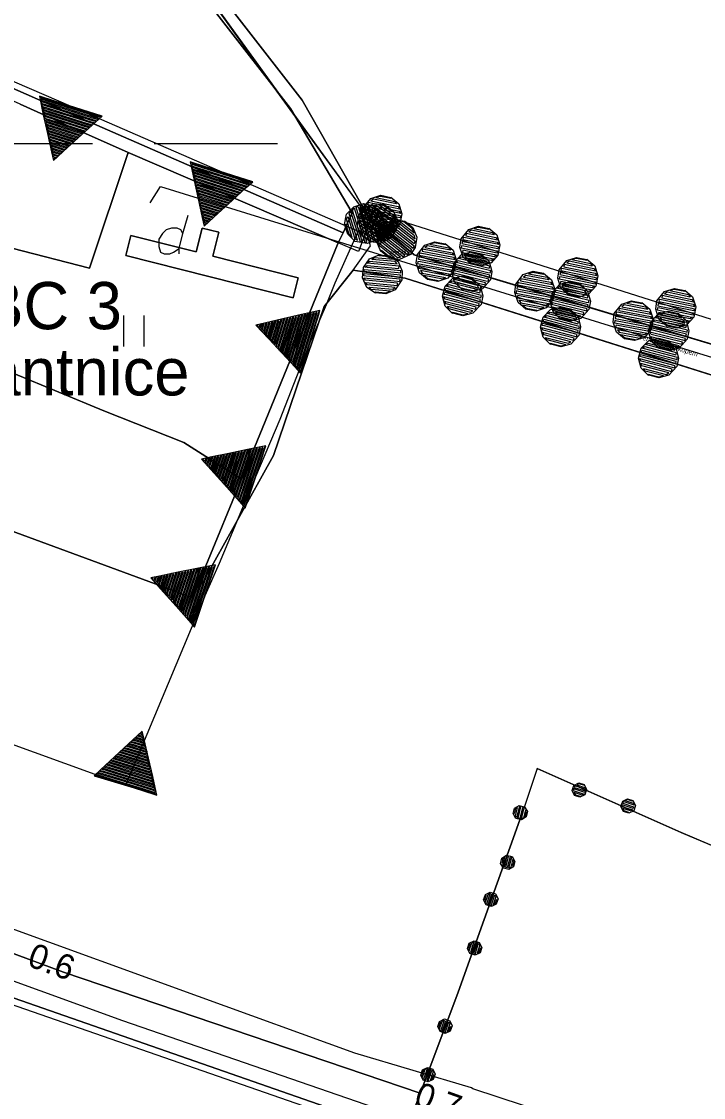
# Model space of a CAD drawing. Extents: x -645676 to -642474, y -1077513 to -1072613.
# Drawn here: x -643546.9 to -643380.9, y -1075297.8 to -1075036 of the extents above; entities that cross this region are included whole.
import ezdxf

# ---------------------------------------------------------------- set-up
doc = ezdxf.new("R2010")
doc.units = 0
for name, color, linetype in [('_elezni_n__tra_', 7, 'Continuous'), ('Krajinn__zele____popis___stav', 7, 'Continuous'), ('KULTURY_STAV', 7, 'Continuous'), ('KULTURY_ZNACKY', 7, 'Continuous'), ('Lok_ln__biocentrum___st_vaj_c_', 7, 'Continuous'), ('NERESENE_POZEMKY', 7, 'Continuous'), ('Obvod_KP_', 7, 'Continuous'), ('OBVOD_PU', 7, 'Continuous'), ('PC_NAVRH', 7, 'Continuous'), ('PC_STAN_NAVRH', 7, 'Continuous'), ('SDELOVACI', 7, 'Continuous'), ('SPRAV_HR_STAV', 7, 'Continuous'), ('USES_BC_STAV', 7, 'Continuous'), ('USES_IP_NAVRH', 7, 'Continuous'), ('USES_IP_STAV', 7, 'Continuous'), ('Vodn__plocha___st_vaj_c_', 7, 'Continuous'), ('Vodn__tok', 7, 'Continuous')]:
    doc.layers.add(name, color=color, linetype=linetype)

# ---------------------------------------------------------------- blocks, each defined once
blk = doc.blocks.new('$431')
blk.add_line((0.63, 0.99), (0.9, 1.89))
blk.add_lwpolyline([(0.45, 0), (0.45, 0.27), (0.63, 0.99), (0.54, 1.17), (0.36, 1.26), (0.09, 1.26), (-0.18, 1.17), (-0.36, 0.99), (-0.54, 0.72), (-0.54, 0.36), (-0.45, 0.09), (-0.27, 0), (0, 0), (0.18, 0.09), (0.45, 0.27)])
blk = doc.blocks.new('8$0300')
for p, q in [((-7.5, 0), (-1.5, 0)), ((1.5, 0), (7.5, 0))]:
    blk.add_line(p, q)
blk = doc.blocks.new('3$0600')
for p, q in [((-0.5, 1.5), (-0.5, 0)), ((0.5, 0), (0.5, 1.5))]:
    blk.add_line(p, q)
blk = doc.blocks.new('$1193')
for points in [[(2, 0), (0.73, 0), (-0.54, 0), (-1.81, 0), (-2, 0), (-1.43, -1), (-0.85, -2), (-0.27, -3), (0, -3.46), (0.57, -2.46), (1.15, -1.46), (1.73, -0.46), (2, 0)], [(-1.92, -0.04), (-0.65, -0.04), (0.62, -0.04), (1.89, -0.04), (1.92, -0.04), (1.84, -0.12), (0.57, -0.12), (-0.7, -0.12), (-1.84, -0.12), (-1.84, -0.2), (-0.57, -0.2), (0.7, -0.2), (1.84, -0.2), (1.76, -0.28), (0.49, -0.28), (-0.78, -0.28), (-1.76, -0.28), (-1.76, -0.36), (-0.49, -0.36), (0.78, -0.36), (1.76, -0.36), (1.68, -0.44), (0.41, -0.44), (-0.86, -0.44), (-1.68, -0.44), (-1.68, -0.52), (-0.41, -0.52), (0.86, -0.52), (1.68, -0.52), (1.6, -0.6), (0.33, -0.6), (-0.94, -0.6), (-1.6, -0.6), (-1.52, -0.68), (-0.25, -0.68), (1.02, -0.68), (1.52, -0.68), (1.52, -0.76), (0.25, -0.76), (-1.02, -0.76), (-1.52, -0.76), (-1.44, -0.84), (-0.17, -0.84), (1.1, -0.84), (1.44, -0.84), (1.44, -0.92), (0.17, -0.92), (-1.1, -0.92), (-1.44, -0.92), (-1.36, -1), (-0.09, -1), (1.18, -1), (1.36, -1), (1.36, -1.08), (0.09, -1.08), (-1.18, -1.08), (-1.36, -1.08), (-1.28, -1.16), (-0.01, -1.16), (1.26, -1.16), (1.28, -1.16), (1.2, -1.24), (-0.07, -1.24), (-1.2, -1.24), (-1.2, -1.32), (0.07, -1.32), (1.2, -1.32), (1.12, -1.4), (-0.15, -1.4), (-1.12, -1.4), (-1.12, -1.48), (0.15, -1.48), (1.12, -1.48), (1.04, -1.56), (-0.23, -1.56), (-1.04, -1.56), (-0.96, -1.64), (0.31, -1.64), (1.04, -1.64), (0.96, -1.72), (-0.31, -1.72), (-0.96, -1.72), (-0.88, -1.8), (0.39, -1.8), (0.88, -1.8), (0.88, -1.88), (-0.39, -1.88), (-0.88, -1.88), (-0.8, -1.96), (0.47, -1.96), (0.8, -1.96), (0.8, -2.04), (-0.47, -2.04), (-0.8, -2.04), (-0.72, -2.12), (0.55, -2.12), (0.72, -2.12), (0.64, -2.2), (-0.63, -2.2), (-0.64, -2.2), (-0.64, -2.28), (0.63, -2.28), (0.64, -2.28), (0.56, -2.36), (-0.64, -2.36), (-0.56, -2.44), (0.56, -2.44), (0.48, -2.52), (-0.48, -2.52), (-0.48, -2.6), (0.48, -2.6), (0.4, -2.68), (-0.4, -2.68), (-0.32, -2.76), (0.4, -2.76), (0.32, -2.84), (-0.32, -2.84), (-0.24, -2.92), (0.24, -2.92), (0.24, -3), (-0.24, -3), (-0.16, -3.08), (0.16, -3.08), (0.16, -3.16), (-0.16, -3.16), (-0.08, -3.24), (0.08, -3.24), (0.08, -3.32), (0, -3.32), (0, -3.4)]]:
    blk.add_lwpolyline(points)
blk = doc.blocks.new('6$4100')
blk.add_lwpolyline([(0.19, 0.72), (0.53, 0.53), (0.72, 0.19), (0.72, -0.2), (0.53, -0.54), (0.19, -0.73), (-0.2, -0.73), (-0.54, -0.54), (-0.73, -0.2), (-0.75, 0.12), (-0.54, 0.52), (-0.2, 0.71), (0.19, 0.71), (0.2, 0.67), (-0.2, 0.67), (-0.36, 0.59), (0.36, 0.59), (0.44, 0.51), (-0.44, 0.51), (-0.52, 0.43), (0.52, 0.43), (0.6, 0.35), (-0.6, 0.35), (-0.6, 0.27), (0.6, 0.27), (0.68, 0.19), (-0.59, 0.19), (-0.68, 0.19), (-0.68, 0.11), (0.59, 0.11), (0.68, 0.11), (0.68, 0.03), (-0.59, 0.03), (-0.68, 0.03), (-0.68, -0.05), (0.59, -0.05), (0.68, -0.05), (0.68, -0.13), (-0.59, -0.13), (-0.68, -0.13), (-0.68, -0.21), (0.59, -0.21), (0.68, -0.21), (0.6, -0.29), (-0.6, -0.29), (-0.6, -0.37), (0.6, -0.37), (0.52, -0.45), (-0.52, -0.45), (-0.44, -0.53), (0.44, -0.53), (0.36, -0.61), (-0.36, -0.61), (-0.2, -0.69), (0.2, -0.69)])
blk = doc.blocks.new('2$0620')
for points in [[(-1.07, 0.32), (-0.88, 0.13), (-0.88, -0.14), (-1.07, -0.33), (-1.34, -0.33), (-1.53, -0.14), (-1.53, 0.13), (-1.34, 0.32), (-1.07, 0.32), (-1.08, 0.28), (-1.32, 0.28), (-1.4, 0.2), (-1, 0.2), (-0.92, 0.12), (-1.48, 0.12), (-1.48, 0.04), (-0.92, 0.04), (-0.92, -0.04), (-1.48, -0.04), (-1.48, -0.12), (-0.92, -0.12), (-1, -0.2), (-1.4, -0.2), (-1.32, -0.28), (-1.08, -0.28)], [(1.43, 0.32), (1.62, 0.13), (1.62, -0.14), (1.43, -0.33), (1.16, -0.33), (0.97, -0.14), (0.97, 0.13), (1.16, 0.32), (1.43, 0.32), (1.4, 0.28), (1.16, 0.28), (1.08, 0.2), (1.48, 0.2), (1.56, 0.12), (1, 0.12), (1, 0.04), (1.56, 0.04), (1.56, -0.04), (1, -0.04), (1, -0.12), (1.56, -0.12), (1.48, -0.2), (1.08, -0.2), (1.16, -0.28), (1.4, -0.28)]]:
    blk.add_lwpolyline(points)

msp = doc.modelspace()

# ---------------------------------------------------------------- linework, layer by layer
at = {"layer": '_elezni_n__tra_'}
msp.add_lwpolyline([(-643719.69, -1075206.5), (-643676.68, -1075221.97), (-643573.6, -1075260.53), (-643522.3, -1075279.08), (-643429.01, -1075311.31)], dxfattribs=at)
at = {"layer": 'KULTURY_STAV'}
for points in [[(-643546.39, -1074976.36), (-643517.29, -1075011.03), (-643481.44, -1075057.16), (-643466.38, -1075082.52), (-643468.64, -1075087.39), (-643538.17, -1075056.97), (-643574.53, -1075041.03), (-643562.74, -1075014.92), (-643556.97, -1075002.06), (-643546.39, -1074976.36)], [(-643514.63, -1075008.76), (-643478.55, -1075055.17), (-643462, -1075084.28), (-643452.01, -1075092.18), (-643451.31, -1075092.74), (-643417.92, -1075102.79), (-643336.14, -1075127.39), (-643250.1, -1075151.5), (-643198.38, -1075166.9), (-643171.12, -1075175.02), (-643147.95, -1075181.92), (-643133.03, -1075186.37), (-643120.63, -1075190.08), (-643100.81, -1075196.01), (-643078.3, -1075202.74)], [(-643078.3, -1075202.74), (-643100.81, -1075196.01), (-643120.63, -1075190.08), (-643133.03, -1075186.37), (-643147.95, -1075181.92), (-643171.12, -1075175.02), (-643198.38, -1075166.9), (-643250.1, -1075151.5), (-643336.14, -1075127.39), (-643417.92, -1075102.79), (-643451.31, -1075092.74), (-643452.01, -1075092.18), (-643462, -1075084.28), (-643478.55, -1075055.17), (-643514.63, -1075008.76)], [(-642992.38, -1075242.65), (-643131.77, -1075200.4), (-643203.64, -1075177.41), (-643223.3, -1075171.12), (-643243.47, -1075164.67), (-643251.47, -1075162.11), (-643338.86, -1075134.74), (-643419.17, -1075109.3), (-643453.5, -1075098.42), (-643466.15, -1075096.53), (-643473.24, -1075105.36), (-643485.6, -1075141.63), (-643502.91, -1075172.73), (-643504.02, -1075173), (-643502.04, -1075168.47), (-643493.33, -1075147.35), (-643487.57, -1075133.34), (-643469.81, -1075089.86), (-643468.64, -1075087.39), (-643466.38, -1075082.52), (-643481.44, -1075057.16), (-643517.29, -1075011.03)], [(-643574.53, -1075041.03), (-643538.17, -1075056.97), (-643468.64, -1075087.39), (-643469.81, -1075089.86), (-643520.92, -1075067.85), (-643536.4, -1075061.02), (-643547.18, -1075056.15), (-643575.6, -1075043.46), (-643574.53, -1075041.03)], [(-643547.18, -1075056.15), (-643536.4, -1075061.02), (-643520.92, -1075067.85), (-643530.35, -1075096.03), (-643549.25, -1075091.16)], [(-643520.92, -1075067.85), (-643469.81, -1075089.86), (-643487.57, -1075133.34), (-643493.33, -1075147.35), (-643507.39, -1075138.44), (-643526.84, -1075130.75), (-643559.77, -1075117.14), (-643549.25, -1075091.16), (-643530.35, -1075096.03), (-643520.92, -1075067.85)], [(-643502.93, -1075086.27), (-643498.86, -1075087.3), (-643500.33, -1075093.11), (-643479.57, -1075098.36), (-643480.76, -1075103.22), (-643521.5, -1075092.91), (-643520.27, -1075088.06), (-643504.4, -1075092.08), (-643502.93, -1075086.27)], [(-643502.93, -1075086.27), (-643504.4, -1075092.08), (-643520.27, -1075088.06), (-643521.5, -1075092.91), (-643480.76, -1075103.22), (-643479.57, -1075098.36), (-643500.33, -1075093.11), (-643498.86, -1075087.3), (-643502.93, -1075086.27)], [(-643551.32, -1075159.24), (-643509.71, -1075174.55), (-643505.47, -1075176.33), (-643504.02, -1075173), (-643502.91, -1075172.73), (-643485.6, -1075141.63), (-643473.24, -1075105.36), (-643466.15, -1075096.53), (-643453.5, -1075098.42), (-643419.17, -1075109.3), (-643338.86, -1075134.74)], [(-643559.77, -1075117.14), (-643526.84, -1075130.75), (-643507.39, -1075138.44), (-643493.33, -1075147.35), (-643502.04, -1075168.47), (-643504.02, -1075173), (-643505.47, -1075176.33), (-643509.71, -1075174.55), (-643551.32, -1075159.24)], [(-643737.72, -1075193.07), (-643717.58, -1075200.24), (-643659.37, -1075221.84), (-643659.38, -1075221.86), (-643657.95, -1075222.36), (-643536.7, -1075267.35), (-643449.86, -1075296.83), (-643452.16, -1075302.98), (-643453.56, -1075306.86), (-643575.29, -1075264.44), (-643720.69, -1075210.59)], [(-643368.43, -1075240.98), (-643386.32, -1075233.34), (-643421.39, -1075217.77), (-643424.82, -1075227.98), (-643440.64, -1075272.22), (-643449.86, -1075296.83), (-643536.7, -1075267.35), (-643657.95, -1075222.36), (-643659.38, -1075221.86), (-643659.37, -1075221.84), (-643717.58, -1075200.24), (-643737.72, -1075193.07)], [(-643720.69, -1075210.59), (-643575.29, -1075264.44), (-643453.56, -1075306.86), (-643452.16, -1075302.98), (-643455.39, -1075311.95), (-643456.38, -1075314.82), (-643466.87, -1075342.71), (-643475.27, -1075365.52), (-643445.59, -1075403.32), (-643437.59, -1075413.3), (-643423.39, -1075434.15), (-643405.02, -1075461.99)]]:
    msp.add_lwpolyline(points, dxfattribs=at)
at = {"layer": 'NERESENE_POZEMKY'}
msp.add_lwpolyline([(-643514.63, -1075008.76), (-643478.55, -1075055.17), (-643462, -1075084.28), (-643463.6, -1075088.58), (-643464.91, -1075091.97), (-643469.81, -1075089.86), (-643487.57, -1075133.34), (-643493.33, -1075147.35), (-643502.04, -1075168.47), (-643504.02, -1075173), (-643505.47, -1075176.33), (-643509.71, -1075174.55), (-643551.32, -1075159.24)], dxfattribs=at)
at = {"layer": 'Obvod_KP_'}
msp.add_lwpolyline([(-643516.08, -1075009.48), (-643490.94, -1075044.62), (-643462, -1075084.28), (-643463.6, -1075088.58), (-643464.91, -1075091.97), (-643469.81, -1075089.86), (-643487.57, -1075133.34), (-643493.33, -1075147.35), (-643502.04, -1075168.47), (-643505.47, -1075176.33), (-643509.71, -1075174.55), (-643551.32, -1075159.24)], dxfattribs=at)
at = {"layer": 'OBVOD_PU'}
for points in [[(-643516.08, -1075009.48), (-643462, -1075084.28), (-643463.6, -1075088.58), (-643464.91, -1075091.97), (-643469.81, -1075089.86), (-643487.57, -1075133.34), (-643493.33, -1075147.35), (-643502.04, -1075168.47), (-643505.47, -1075176.33), (-643509.71, -1075174.55), (-643551.32, -1075159.24)], [(-643368.43, -1075240.98), (-643386.32, -1075233.34), (-643421.39, -1075217.77), (-643424.82, -1075227.98), (-643440.64, -1075272.22), (-643452.16, -1075302.98), (-643455.39, -1075311.95), (-643456.38, -1075314.82), (-643466.87, -1075342.71), (-643475.27, -1075365.52), (-643445.59, -1075403.32), (-643437.59, -1075413.3), (-643423.39, -1075434.15), (-643405.02, -1075461.99)]]:
    msp.add_lwpolyline(points, dxfattribs=at)
at = {"layer": 'PC_NAVRH'}
msp.add_lwpolyline([(-644115.89, -1075090.04), (-644061.03, -1075087.73), (-643984.83, -1075115.73), (-643862.1, -1075160.96), (-643708.49, -1075216.75), (-643576.12, -1075265.87), (-643454.04, -1075308.27)], dxfattribs=at)
at = {"layer": 'SDELOVACI'}
msp.add_lwpolyline([(-643370.78, -1075316.8), (-643412.38, -1075303.82), (-643437.06, -1075295.73), (-643437.37, -1075295.52), (-643465.8, -1075287.04), (-643503.79, -1075273.28), (-643552.17, -1075255.78), (-643567.35, -1075250.69), (-643577.32, -1075247.48), (-643613.36, -1075234.33), (-643645.32, -1075222.06), (-643650.66, -1075220.63), (-643658.71, -1075218.16), (-643682.9, -1075207.99), (-643722.89, -1075191.92)], dxfattribs=at)
at = {"layer": 'SPRAV_HR_STAV'}
for p, q in [((-643421.39, -1075217.77), (-643424.82, -1075227.98)), ((-643421.39, -1075217.77), (-643386.32, -1075233.34)), ((-643440.64, -1075272.22), (-643424.82, -1075227.98)), ((-643386.32, -1075233.34), (-643368.43, -1075240.98)), ((-643452.16, -1075302.98), (-643440.64, -1075272.22))]:
    msp.add_line(p, q, dxfattribs=at)
at = {"layer": 'USES_BC_STAV'}
msp.add_lwpolyline([(-643637.99, -1075179.73), (-643625.49, -1075151.66), (-643621.78, -1075143.34), (-643617.72, -1075134.02), (-643609.41, -1075114.88), (-643599.07, -1075090.12), (-643619.57, -1075044.53), (-643614.85, -1075044.14), (-643586.65, -1075041.85), (-643571.97, -1075040.65), (-643534.91, -1075056.63), (-643464.99, -1075087.04), (-643466.1, -1075089.54), (-643470.62, -1075099.64), (-643472.76, -1075104.94), (-643476.61, -1075113.96), (-643484.03, -1075132.87), (-643489.92, -1075146.84), (-643498.76, -1075167.93), (-643502.24, -1075175.78), (-643521.56, -1075221.89)], close=True, dxfattribs=at)
at = {"layer": 'USES_IP_NAVRH'}
msp.add_lwpolyline([(-643451.31, -1075092.74), (-643464.52, -1075081.37), (-643133.03, -1075186.37), (-643250.1, -1075151.5), (-643336.14, -1075127.39)], close=True, dxfattribs=at)
at = {"layer": 'USES_IP_STAV'}
msp.add_lwpolyline([(-643466.15, -1075096.53), (-643461.99, -1075090.62), (-643464.52, -1075081.37), (-643451.31, -1075092.74), (-643336.14, -1075127.39), (-643250.1, -1075151.5), (-643133.03, -1075186.37), (-642994.51, -1075227.8), (-642911.76, -1075252.49), (-642811.19, -1075283.34), (-642695.85, -1075320.8), (-642690.22, -1075325.78), (-642691.46, -1075329.15), (-642703.49, -1075330.05), (-642812.9, -1075297.71), (-642913.42, -1075266.91), (-642992.38, -1075242.65), (-643131.77, -1075200.4), (-643251.47, -1075162.11), (-643338.86, -1075134.74), (-643453.5, -1075098.42)], close=True, dxfattribs=at)
at = {"layer": 'Vodn__plocha___st_vaj_c_'}
msp.add_lwpolyline([(-643466.15, -1075096.53), (-643461.99, -1075090.62), (-643464.52, -1075081.37), (-643451.31, -1075092.74), (-643336.14, -1075127.39), (-643250.1, -1075151.5), (-643133.03, -1075186.37), (-642994.51, -1075227.8), (-642911.76, -1075252.49), (-642811.19, -1075283.34), (-642695.85, -1075320.8), (-642690.22, -1075325.78), (-642691.46, -1075329.15), (-642703.49, -1075330.05), (-642812.9, -1075297.71), (-642913.42, -1075266.91), (-642992.38, -1075242.65), (-643131.77, -1075200.4), (-643251.47, -1075162.11), (-643338.86, -1075134.74), (-643453.5, -1075098.42)], close=True, dxfattribs=at)
at = {"layer": 'Vodn__tok'}
msp.add_lwpolyline([(-643515.54, -1075080.15), (-643513.08, -1075076.13), (-643217.98, -1075167.54), (-642982.68, -1075240.05), (-642798.21, -1075293.89), (-642691.68, -1075327.47)], dxfattribs=at)

# ---------------------------------------------------------------- block references
at = {"layer": 'KULTURY_ZNACKY', "xscale": 5, "yscale": 5}
for name, p in [('8$0300', (-643522.1, -1075065.66)), ('$431', (-643510.8, -1075092.55)), ('3$0600', (-643519.52, -1075115.06))]:
    msp.add_blockref(name, p, dxfattribs=at)
at = {"layer": 'SPRAV_HR_STAV'}
for p, xscale, yscale, rotation in [((-643405.4, -1075224.87), 4.999999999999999, 5.000000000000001, -18.074390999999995), ((-643426.96, -1075234.36), 4.999999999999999, 5, -104.18124599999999), ((-643434.75, -1075255.74), 5, 5, 71.550576), ((-643446.02, -1075286.59), 4.999999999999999, 4.999999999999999, 70.680907)]:
    msp.add_blockref('2$0620', p, dxfattribs=dict(at, xscale=xscale, yscale=yscale, rotation=rotation))
at = {"layer": 'USES_BC_STAV'}
for p, xscale, yscale, rotation in [((-643534.91, -1075056.63), 4.000000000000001, 3.999999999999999, -17.632519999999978), ((-643498.23, -1075072.58), 4.000000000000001, 3.999999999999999, -17.632519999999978), ((-643476.61, -1075113.96), 4, 3.9999999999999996, -107.08584400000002), ((-643489.92, -1075146.84), 4, 3.9999999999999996, -108.42579900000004), ((-643502.24, -1075175.78), 4, 3.9999999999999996, -108.42121299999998), ((-643521.56, -1075221.89), 4, 4, 162.88451799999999)]:
    msp.add_blockref('$1193', p, dxfattribs=dict(at, xscale=xscale, yscale=yscale, rotation=rotation))
at = {"layer": 'USES_IP_NAVRH'}
for p, xscale, yscale, rotation in [((-643459.13, -1075083.07), 6.499999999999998, 6.500000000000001, -11.599692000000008), ((-643455.59, -1075089.05), 6.5, 6.5, 141.702515), ((-643435.3, -1075090.62), 6.499999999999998, 6.500000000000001, -11.599692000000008), ((-643437.31, -1075096.95), 6.500000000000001, 6.499999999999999, 166.104883), ((-643411.46, -1075098.17), 6.499999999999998, 6.500000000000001, -11.599692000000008), ((-643413.37, -1075104.16), 6.500000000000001, 6.499999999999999, 166.104883), ((-643387.63, -1075105.72), 6.499999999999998, 6.500000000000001, -11.599692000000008), ((-643389.43, -1075111.36), 6.500000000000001, 6.499999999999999, 166.104883)]:
    msp.add_blockref('6$4100', p, dxfattribs=dict(at, xscale=xscale, yscale=yscale, rotation=rotation))
at = {"layer": 'USES_IP_STAV'}
for p, xscale, yscale, rotation in [((-643463.48, -1075085.17), 6.5, 6.499999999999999, 107.118827), ((-643460.24, -1075085.05), 6.499999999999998, 6.5, -35.155900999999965), ((-643445.9, -1075094.37), 6.500000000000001, 6.5, -10.75353300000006), ((-643459.09, -1075097.59), 6.5, 6.500000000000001, 174.505233), ((-643421.96, -1075101.57), 6.500000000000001, 6.5, -10.75353300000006), ((-643439.58, -1075102.83), 6.5, 6.5, 165.254583), ((-643398.02, -1075108.77), 6.500000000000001, 6.5, -10.75353300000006), ((-643415.75, -1075110.38), 6.5, 6.5, 165.254583), ((-643391.91, -1075117.94), 6.5, 6.5, 165.254583)]:
    msp.add_blockref('6$4100', p, dxfattribs=dict(at, xscale=xscale, yscale=yscale, rotation=rotation))

# ---------------------------------------------------------------- texts
at = {"layer": 'Krajinn__zele____popis___stav'}
for s, rotation, p in [('remízek', 1.776, (-643457.21, -1075092.83)), ('remízek s příkopem', 342.926, (-643396.39, -1075113.3))]:
    msp.add_text(s, height=1.2, rotation=rotation, dxfattribs=at).set_placement(p)
at = {"layer": 'Lok_ln__biocentrum___st_vaj_c_'}
for s, p in [('LBC 3', (-643565.2, -1075110.89)), ('Bažantnice', (-643582.1, -1075126.99))]:
    msp.add_text(s, height=11.5, dxfattribs=at).set_placement(p)
at = {"layer": 'PC_STAN_NAVRH'}
for s, p in [('0.6', (-643545.78, -1075265.71)), ('0.7', (-643451.69, -1075299.56))]:
    msp.add_text(s, height=6, rotation=340.222, dxfattribs=at).set_placement(p)

doc.saveas('drawing.dxf')
